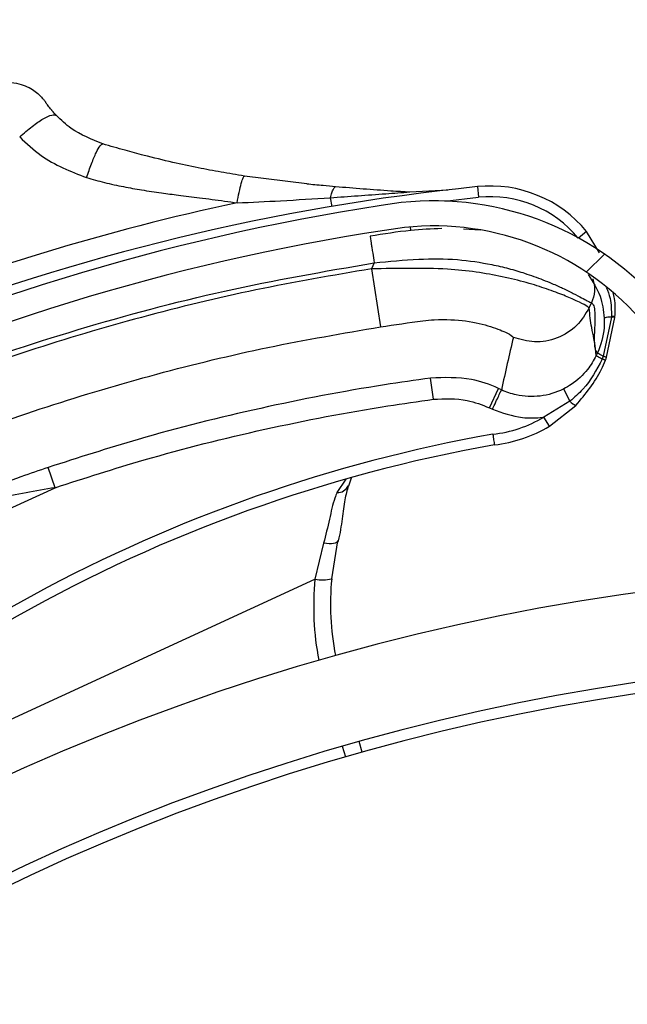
# Model space of a CAD drawing. Header units: inches. Extents: x 170 to 284, y 215 to 248.
# Tile 316 of 656: x 186.363 to 186.4213, y 244.5103 to 244.6049. Entities that reach past the tile are written whole.
import ezdxf

# ---------------------------------------------------------------- set-up
doc = ezdxf.new("R2010")
doc.units = ezdxf.units.IN
doc.header["$LTSCALE"] = 0.25
doc.header["$MEASUREMENT"] = 0
doc.layers.add('ANNOTATIONS', color=1, linetype='Continuous')
doc.layers.add('LH BENCH MOUNT', color=7, linetype='Continuous')
doc.styles.add('ARIAL', font='arial.ttf', dxfattribs={"height": 0.09375})
doc.dimstyles.new('STANDARD$0', dxfattribs={"dimtxt": 0.09375, "dimasz": 0.09375, "dimexe": 0.03125, "dimexo": 0.046875, "dimgap": 0.09, "dimtad": 0, "dimtih": 1, "dimtoh": 1, "dimdec": 4, "dimzin": 0, "dimdsep": 46, "dimtxsty": 'ARIAL', "dimcen": 0.09, "dimadec": 0, "dimazin": 0, "dimtfac": 1, "dimtdec": 4, "dimtofl": 0, "dimtmove": 0, "dimatfit": 1, "dimfxl": 1, "dimtolj": 1, "dimtzin": 0, "dimarcsym": 0})
pattern_1 = [(45, (176.0930244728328, 238.0091787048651), (-0.03026527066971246, 0.03026527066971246), [])]

# ---------------------------------------------------------------- blocks, each defined once
blk = doc.blocks.new('*D111')
at = {"layer": 'ANNOTATIONS', "color": 0, "lineweight": -2, "transparency": 16777216}
for p, q in [((185.296175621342, 244.8942434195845), (185.296175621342, 244.9879934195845)), ((185.9259028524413, 244.8004934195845), (185.264925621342, 244.8004934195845)), ((186.4571933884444, 244.747824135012), (185.264925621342, 244.747824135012)), ((185.296175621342, 244.654074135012), (185.296175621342, 244.560324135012)), ((185.296175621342, 244.560324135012), (185.202425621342, 244.560324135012))]:
    blk.add_line(p, q, dxfattribs=at)
at = {"layer": 'ANNOTATIONS', "color": 0, "transparency": 16777216}
for points in [[(185.280550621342, 244.8942434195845), (185.311800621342, 244.8942434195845), (185.296175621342, 244.8004934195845)], [(185.280550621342, 244.654074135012), (185.311800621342, 244.654074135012), (185.296175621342, 244.747824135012)]]:
    blk.add_solid(points, dxfattribs=at)
at = {"layer": 'defpoints', "color": 0, "transparency": 16777216}
for p in [(185.9727778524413, 244.8004934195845), (185.296175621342, 244.747824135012), (186.5040683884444, 244.747824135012)]:
    blk.add_point(p, dxfattribs=at)
at = {"layer": 'ANNOTATIONS', "color": 0, "transparency": 16777216, "insert": (184.9485229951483, 244.5603241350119), "char_height": 0.09375, "attachment_point": 5, "style": 'ARIAL'}
blk.add_mtext('\\A1;2 5/8"', dxfattribs=at)
blk = doc.blocks.new('*D112')
at = {"layer": 'ANNOTATIONS', "color": 0, "lineweight": -2, "transparency": 16777216}
for p, q in [((185.9644948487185, 245.1675370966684), (185.9644948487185, 245.9014140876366)), ((187.1992356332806, 244.1734105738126), (187.1992356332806, 245.9014140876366)), ((186.0582448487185, 245.8701640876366), (186.271591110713, 245.8701640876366)), ((187.1054856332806, 245.8701640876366), (186.892139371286, 245.8701640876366))]:
    blk.add_line(p, q, dxfattribs=at)
at = {"layer": 'ANNOTATIONS', "color": 0, "transparency": 16777216}
for points in [[(186.0582448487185, 245.8857890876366), (186.0582448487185, 245.8545390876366), (185.9644948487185, 245.8701640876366)], [(187.1054856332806, 245.8857890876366), (187.1054856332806, 245.8545390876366), (187.1992356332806, 245.8701640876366)]]:
    blk.add_solid(points, dxfattribs=at)
at = {"layer": 'defpoints', "color": 0, "transparency": 16777216}
for p in [(187.1992356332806, 245.8701640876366), (185.9644948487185, 245.1206620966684), (187.1992356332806, 244.1265355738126)]:
    blk.add_point(p, dxfattribs=at)
at = {"layer": 'ANNOTATIONS', "color": 0, "transparency": 16777216, "insert": (186.5818652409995, 245.8701640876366), "char_height": 0.09375, "attachment_point": 5, "style": 'ARIAL'}
blk.add_mtext('\\A1;DIM "A"', dxfattribs=at)

msp = doc.modelspace()

# ---------------------------------------------------------------- hatches: boundary and pattern name
at = {"layer": 'LH BENCH MOUNT'}
h = msp.add_hatch(dxfattribs=at)
h.set_pattern_fill('ANSI31', color=256, scale=0.34241245, angle=2.8e-322, style=0)
h.set_pattern_definition([(45, (176.1263761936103, 238.0091787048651), (-0.03026527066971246, 0.03026527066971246), [])])
edge = h.paths.add_edge_path(flags=0)
edge.add_arc((186.41301658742, 243.9014011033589), 0.021400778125, 89.9999999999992, 390.52248781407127, ccw=False)
edge.add_line((186.41301658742, 243.9228018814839), (186.485779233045, 243.9228018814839))
edge.add_arc((186.485779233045, 244.3336968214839), 0.4108949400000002, 270, 450.0000000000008)
edge.add_line((186.485779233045, 244.7445917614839), (186.00212164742, 244.7445917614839))
edge.add_arc((186.00212164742, 244.7488719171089), 0.004280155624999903, 180.0000000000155, 269.9999999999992, ccw=False)
edge.add_line((185.997841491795, 244.7488719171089), (185.997841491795, 244.7916734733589))
edge.add_arc((186.00212164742, 244.7916734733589), 0.004280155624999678, 360, 540, ccw=False)
edge.add_line((186.006401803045, 244.7916734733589), (186.006401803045, 244.7488719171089))
edge.add_line((186.006401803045, 244.7488719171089), (186.003169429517, 244.7488719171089))
edge.add_line((186.003169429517, 244.7488719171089), (186.003169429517, 244.7916734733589))
edge.add_arc((186.00212164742, 244.7916734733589), 0.001047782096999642, 360, 540.0000000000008)
edge.add_line((186.001073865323, 244.7916734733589), (186.001073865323, 244.7488719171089))
edge.add_arc((186.00212164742, 244.7488719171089), 0.001047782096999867, 180, 270)
edge.add_line((186.00212164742, 244.7478241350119), (186.485779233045, 244.7478241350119))
edge.add_arc((186.485779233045, 244.3336968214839), 0.4141273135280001, 269.9999999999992, 450, ccw=False)
edge.add_line((186.485779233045, 243.9195695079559), (186.41301658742, 243.9195695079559))
edge.add_arc((186.41301658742, 243.9014011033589), 0.018168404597, 450.0000000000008, 750.5224878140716)
edge.add_arc((186.4277648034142, 243.9100962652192), 0.001047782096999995, 390.5224878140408, 495.0000000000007)
edge.add_line((186.4270239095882, 243.9108371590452), (186.4183287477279, 243.9021419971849))
edge.add_line((186.4183287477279, 243.9021419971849), (186.4160431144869, 243.9044276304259))
edge.add_line((186.4160431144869, 243.9044276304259), (186.4247382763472, 243.9131227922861))
edge.add_arc((186.4277648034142, 243.9100962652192), 0.004280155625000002, 390.522487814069, 495.0000000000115, ccw=False)
h = msp.add_hatch(dxfattribs=at)
h.set_pattern_fill('ANSI31', color=256, scale=0.34241245, style=0)
h.set_pattern_definition(pattern_1)
edge = h.paths.add_edge_path(flags=0)
edge.add_line((186.4524275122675, 244.7403116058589), (186.1100150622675, 244.7403116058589))
edge.add_line((186.1100150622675, 244.7403116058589), (186.1100150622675, 244.7445917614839))
edge.add_line((186.1100150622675, 244.7445917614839), (186.4524275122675, 244.7445917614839))
edge.add_arc((186.4524275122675, 244.3336968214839), 0.4108949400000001, 269.9999999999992, 450, ccw=False)
edge.add_line((186.4524275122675, 243.9228018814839), (186.3796648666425, 243.9228018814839))
edge.add_line((186.3796648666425, 243.9228018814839), (186.3796648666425, 243.9270820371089))
edge.add_line((186.3796648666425, 243.9270820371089), (186.4524275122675, 243.9270820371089))
edge.add_arc((186.4524275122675, 244.3336968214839), 0.406614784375, 270, 450.0000000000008)
h = msp.add_hatch(dxfattribs=at)
h.set_pattern_fill('ANSI31', color=256, scale=0.34241245, angle=2.8e-322, style=0)
h.set_pattern_definition(pattern_1)
edge = h.paths.add_edge_path(flags=0)
edge.add_arc((186.2701549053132, 244.5037496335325), 0.001712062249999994, 384.7692737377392, 406.9796940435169)
edge.add_line((186.2713229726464, 244.5050013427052), (186.2729699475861, 244.5067662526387))
edge.add_arc((186.2701549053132, 244.5037496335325), 0.004126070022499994, 384.76927373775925, 406.97969404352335, ccw=False)
edge.add_arc((186.2620712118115, 244.5000197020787), 0.01302879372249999, 336.2454411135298, 384.7692737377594, ccw=False)
edge.add_arc((186.2574319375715, 244.5025551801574), 0.01830194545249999, 294.76927373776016, 334.8306467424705, ccw=False)
edge.add_arc((186.2601720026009, 244.4966167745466), 0.01176186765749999, 226.9101314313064, 294.76927373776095, ccw=False)
edge.add_arc((186.2621644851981, 244.5000627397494), 0.01566536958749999, 170.0263417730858, 230.2000735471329, ccw=False)
edge.add_arc((186.2717280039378, 244.4987057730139), 0.02532140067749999, 507.6235219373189, 530.7502070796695, ccw=False)
edge.add_arc((186.262530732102, 244.5034371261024), 0.01504902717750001, 466.9249921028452, 504.08392337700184, ccw=False)
edge.add_arc((186.2665257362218, 244.4915915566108), 0.02754708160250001, 388.07777688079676, 467.701847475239, ccw=False)
edge.add_arc((186.2979329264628, 244.5096657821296), 0.008748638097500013, 215.7278926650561, 362.7107059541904)
edge.add_arc((186.3628704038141, 244.5177569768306), 0.05672062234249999, 114.33990946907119, 187.7791734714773, ccw=False)
edge.add_arc((186.4302940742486, 244.3744935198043), 0.2150521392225, 458.19530130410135, 474.9753273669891, ccw=False)
edge.add_arc((186.4027459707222, 244.5586690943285), 0.02884824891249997, 399.92811720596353, 456.1830305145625, ccw=False)
edge.add_arc((186.4450151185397, 244.5972542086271), 0.0284373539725, 224.8898676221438, 278.4883413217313)
edge.add_arc((186.4466017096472, 244.5838448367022), 0.01494630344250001, 280.0607145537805, 335.3164658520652)
edge.add_arc((186.4435192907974, 244.5861936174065), 0.0187470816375, 332.7271482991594, 366.2088897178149)
edge.add_arc((186.448835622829, 244.5861954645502), 0.0134739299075, 368.6468311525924, 407.0429194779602)
edge.add_arc((186.4541333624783, 244.5914682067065), 0.006011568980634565, 409.7518063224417, 430.4868473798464)
edge.add_arc((186.4516449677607, 244.5795348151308), 0.01816498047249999, 435.6685338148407, 474.7692737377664)
edge.add_arc((186.4486179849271, 244.5860950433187), 0.01094007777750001, 474.7692737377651, 564.7692737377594)
edge.add_arc((186.4403788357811, 244.582293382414), 0.001866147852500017, 204.7692737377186, 220.4115201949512)
edge.add_line((186.4389579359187, 244.5810836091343), (186.4371198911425, 244.5795186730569))
edge.add_arc((186.4403788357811, 244.582293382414), 0.004280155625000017, 204.769273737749, 220.4115201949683, ccw=False)
edge.add_arc((186.4486179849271, 244.5860950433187), 0.01335408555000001, 114.76927373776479, 204.7692737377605, ccw=False)
edge.add_arc((186.4516449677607, 244.5795348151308), 0.020578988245, 435.38063204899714, 474.7692737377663, ccw=False)
edge.add_arc((186.4541333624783, 244.5914682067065), 0.008425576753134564, 409.34694092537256, 431.2689846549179, ccw=False)
edge.add_arc((186.448835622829, 244.5861954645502), 0.01588793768, 368.45957599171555, 407.2398544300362, ccw=False)
edge.add_arc((186.4435192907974, 244.5861936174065), 0.02116108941, 332.8738045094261, 366.34644547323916, ccw=False)
edge.add_arc((186.4466017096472, 244.5838448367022), 0.01736031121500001, 279.9495218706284, 335.13512706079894, ccw=False)
edge.add_arc((186.4450151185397, 244.5972542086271), 0.030851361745, 224.687431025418, 278.5488113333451, ccw=False)
edge.add_arc((186.4027459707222, 244.5586690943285), 0.02643424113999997, 399.7109832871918, 456.0928868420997)
edge.add_arc((186.4302940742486, 244.3744935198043), 0.21263813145, 458.2069421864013, 474.9789632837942)
edge.add_arc((186.3628704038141, 244.5177569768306), 0.05430661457, 474.3259003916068, 547.8838086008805)
edge.add_arc((186.2979329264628, 244.5096657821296), 0.01116264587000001, 214.8303126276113, 363.29836093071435, ccw=False)
edge.add_arc((186.2665257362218, 244.4915915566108), 0.02513307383, 387.7406739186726, 467.7399315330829)
edge.add_arc((186.262530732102, 244.5034371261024), 0.01263501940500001, 466.8523210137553, 503.7519705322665)
edge.add_arc((186.2717280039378, 244.4987057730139), 0.022907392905, 507.8135800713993, 530.7889889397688)
edge.add_arc((186.2621644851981, 244.5000627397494), 0.01325136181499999, 529.9615141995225, 590.5045235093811)
edge.add_arc((186.2601720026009, 244.4966167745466), 0.009347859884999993, 226.49179786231, 294.7692737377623)
edge.add_arc((186.2574319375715, 244.5025551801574), 0.01588793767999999, 294.7692737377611, 334.7214526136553)
edge.add_arc((186.2620712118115, 244.5000197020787), 0.01061478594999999, 336.4037750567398, 384.7692737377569)
h = msp.add_hatch(dxfattribs=at)
h.set_pattern_fill('ANSI32', color=256, scale=0.34241245, angle=2.8e-322, style=0)
h.set_pattern_definition([(45, (176.0930244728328, 238.0091787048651), (-0.09079581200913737, 0.09079581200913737), []), (45, (176.1535550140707, 238.0091787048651), (-0.09079581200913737, 0.09079581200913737), [])])
edge = h.paths.add_edge_path(flags=0)
edge.add_arc((186.4524275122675, 244.3336968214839), 0.2182879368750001, 180, 540, ccw=False)
edge = h.paths.add_edge_path(flags=0)
edge.add_arc((186.4524275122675, 244.3336968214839), 0.2097276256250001, 180, 540, ccw=False)

# ---------------------------------------------------------------- linework, layer by layer
for p, q in [((186.3905536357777, 244.5891554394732), (186.3845638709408, 244.589900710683)), ((186.4004514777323, 244.5883757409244), (186.4040963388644, 244.5885654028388)), ((186.4069551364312, 244.5888781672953), (186.4070600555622, 244.5878563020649)), ((186.3928196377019, 244.5878134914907), (186.3929611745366, 244.5869773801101)), ((186.4038106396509, 244.5874976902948), (186.4070600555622, 244.5878563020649)), ((186.4004773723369, 244.5850058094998), (186.4005234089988, 244.584665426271)), ((186.4072495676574, 244.5846809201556), (186.4056106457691, 244.5847988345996)), ((186.4174291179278, 244.5845764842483), (186.4166579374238, 244.5839411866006)), ((186.4186609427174, 244.5825023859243), (186.4174291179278, 244.5845764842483)), ((186.3970330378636, 244.5815658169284), (186.3967626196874, 244.5809863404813)), ((186.3967626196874, 244.5809863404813), (186.3976319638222, 244.5754071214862)), ((186.4176747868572, 244.5772229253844), (186.4179025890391, 244.5777110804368)), ((186.4198089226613, 244.5763484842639), (186.4190350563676, 244.5725732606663)), ((186.4191337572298, 244.5762437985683), (186.4191337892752, 244.5762430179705)), ((186.4193521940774, 244.5724789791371), (186.4201459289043, 244.5763048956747)), ((186.4198089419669, 244.5763494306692), (186.4198089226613, 244.5763484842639)), ((186.4198099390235, 244.5764183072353), (186.4198089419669, 244.5763494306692)), ((186.4198099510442, 244.5764193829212), (186.4198099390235, 244.5764183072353)), ((186.4201459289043, 244.5763048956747), (186.4201459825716, 244.5763058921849)), ((186.4201459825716, 244.5763058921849), (186.4201495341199, 244.576375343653)), ((186.4201495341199, 244.576375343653), (186.4201495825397, 244.5763763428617)), ((186.4183384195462, 244.5726440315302), (186.4182501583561, 244.5736290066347)), ((186.4190350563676, 244.5725732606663), (186.418928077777, 244.5723143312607)), ((186.4027170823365, 244.5684459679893), (186.4024418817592, 244.5704807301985)), ((186.408094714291, 244.5676272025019), (186.4089630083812, 244.5694878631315)), ((186.4092573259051, 244.5693505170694), (186.4089630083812, 244.5694878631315)), ((186.4158379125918, 244.5682586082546), (186.4152345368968, 244.5694489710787)), ((186.408094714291, 244.5676272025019), (186.4083890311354, 244.567489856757)), ((186.4158379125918, 244.5682586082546), (186.413333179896, 244.5667370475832)), ((186.4138629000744, 244.5658569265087), (186.4164059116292, 244.5678569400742)), ((186.4138629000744, 244.5658569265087), (186.413333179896, 244.5667370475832)), ((186.3663803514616, 244.5599517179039), (186.3657250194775, 244.561897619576)), ((186.3943008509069, 244.5607583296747), (186.393451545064, 244.5594835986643)), ((186.3948310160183, 244.5608813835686), (186.3945732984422, 244.5601088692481)), ((186.3574337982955, 244.5558266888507), (186.3663803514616, 244.5599517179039)), ((186.3921740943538, 244.5546200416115), (186.3913425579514, 244.551163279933)), ((186.3929534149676, 244.5512052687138), (186.3935567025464, 244.5548320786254)), ((186.3319404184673, 244.5237542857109), (186.3913425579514, 244.551163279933)), ((186.3958777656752, 244.5345453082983), (186.3955811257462, 244.5355734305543)), ((186.3939674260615, 244.5351120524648), (186.3942640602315, 244.5340839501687))]:
    msp.add_line(p, q, dxfattribs=at)
at = {"layer": 'LH BENCH MOUNT', "flags": 128}
msp.add_lwpolyline([(186.3935567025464, 244.5548320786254), (186.3935129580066, 244.5547501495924), (186.3934248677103, 244.5546813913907), (186.393294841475, 244.5546276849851), (186.3931264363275, 244.55459049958), (186.3929242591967, 244.5545708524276), (186.392693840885, 244.5545692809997), (186.3924414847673, 244.5545858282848), (186.3921740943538, 244.5546200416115)], dxfattribs=at)
at = {"layer": 'LH BENCH MOUNT'}
for centre, radius, start, end in [((186.4290231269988, 244.3739458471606), 0.2160622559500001, 95.86225241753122, 111.3285798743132), ((186.4081791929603, 244.5769564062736), 0.01198443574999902, 39.48165913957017, 95.86225241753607), ((186.4027459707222, 244.5586690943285), 0.02884824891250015, 39.92811720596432, 96.18303051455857), ((186.4081791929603, 244.5769564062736), 0.01095719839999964, 39.48165913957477, 95.8622524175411), ((186.4302940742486, 244.3744935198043), 0.2150521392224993, 98.19530130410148, 114.9753273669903), ((186.4290231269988, 244.3739458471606), 0.2180957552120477, 101.9484969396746, 112.0222083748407), ((186.4302940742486, 244.3744935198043), 0.2126381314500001, 98.20694218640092, 114.9789632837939), ((186.4027459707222, 244.5586690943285), 0.02643424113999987, 39.71098328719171, 96.09288684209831), ((186.419815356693, 244.5740977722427), 0.002251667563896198, 90.1632289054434, 107.620369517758), ((186.4198151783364, 244.5740948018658), 0.002253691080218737, 90.15903876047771, 107.5984193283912), ((186.4197718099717, 244.5747369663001), 0.001611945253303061, 76.5797564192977, 88.68073162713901), ((186.4197718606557, 244.5747360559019), 0.001613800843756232, 76.59536649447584, 88.68336316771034), ((186.4197840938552, 244.574850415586), 0.001568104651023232, 76.5235403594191, 89.05562035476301), ((186.4197842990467, 244.574855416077), 0.001564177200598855, 76.4949679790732, 89.06032572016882), ((186.4168773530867, 244.5691260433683), 0.001353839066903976, 219.8457135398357, 249.6211751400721), ((186.4071531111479, 244.577005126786), 0.01198443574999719, 276.110371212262, 301.0425548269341), ((186.4071531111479, 244.577005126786), 0.01301167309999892, 276.271831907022, 301.0425548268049), ((186.4341541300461, 244.4208117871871), 0.146552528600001, 100.1098921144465, 136.7878487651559), ((186.4341541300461, 244.4208117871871), 0.1455252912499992, 100.1236983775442, 138.6398240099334), ((186.3935172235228, 244.560603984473), 0.001122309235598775, 266.6450871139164, 334.716108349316), ((186.4524275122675, 244.3336968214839), 0.218287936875, 358.7109930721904, 270.0000000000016), ((186.4189551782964, 244.5485563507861), 0.02773540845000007, 174.6066469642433, 190.7771963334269), ((186.3920559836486, 244.5547138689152), 0.003621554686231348, 258.6387502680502, 284.3475300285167), ((186.4188615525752, 244.5487592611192), 0.02602334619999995, 174.6066469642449, 190.9252884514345), ((186.4524275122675, 244.3336968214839), 0.2097276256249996, 358.6583711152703, 270.0000000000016), ((186.4524275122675, 244.3336968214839), 0.20865758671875, 358.6514896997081, 270)]:
    msp.add_arc(centre, radius, start, end, dxfattribs=at)
for points, knots in [([(186.3605410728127, 244.5986749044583), (186.3606392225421, 244.5987160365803), (186.3610803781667, 244.5989009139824), (186.3619057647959, 244.5989266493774), (186.3628806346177, 244.598806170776), (186.3636934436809, 244.5985112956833), (186.3643321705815, 244.5981426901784), (186.3648050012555, 244.5977639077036), (186.3651291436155, 244.5974324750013), (186.3653265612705, 244.5971921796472), (186.3654273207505, 244.5970551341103), (186.3654654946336, 244.5970008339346), (186.3654740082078, 244.5969886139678), (186.3654788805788, 244.5969815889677), (186.3654805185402, 244.5969792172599), (186.3654813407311, 244.5969780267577)], [0, 0, 0, 0, 0.05652103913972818, 0.2540462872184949, 0.4273552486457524, 0.5794983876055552, 0.7104459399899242, 0.8185506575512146, 0.9012506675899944, 0.9564155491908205, 0.9850429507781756, 0.9903528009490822, 0.9934690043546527, 0.9967217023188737, 1, 1, 1, 1]), ([(186.3665080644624, 244.5957191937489), (186.3663626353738, 244.5958767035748), (186.3662002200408, 244.5960526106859), (186.365927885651, 244.5963760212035), (186.3656918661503, 244.5966795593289), (186.3655157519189, 244.5969281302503), (186.3654990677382, 244.5969524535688), (186.3654916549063, 244.5969632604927)], [0, 0, 0, 0, 0.2111589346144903, 0.2358224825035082, 0.5027141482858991, 0.7790543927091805, 1, 1, 1, 1]), ([(186.3709696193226, 244.5929843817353), (186.3699020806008, 244.593409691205), (186.3682304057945, 244.5940756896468), (186.3669652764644, 244.5952829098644), (186.3665080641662, 244.5957191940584)], [0, 0, 0, 0, 0.6386043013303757, 1, 1, 1, 1]), ([(186.3629877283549, 244.5936535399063), (186.3636463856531, 244.593028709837), (186.3654791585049, 244.5912900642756), (186.3678718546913, 244.5903469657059), (186.3694046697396, 244.5897427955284)], [0, 0, 0, 0, 0.359377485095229, 0.9999999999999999, 0.9999999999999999, 0.9999999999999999, 0.9999999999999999]), ([(186.3845638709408, 244.589900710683), (186.3838172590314, 244.590021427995), (186.3823302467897, 244.5902618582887), (186.3800437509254, 244.5906985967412), (186.3775773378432, 244.5912253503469), (186.3752383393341, 244.591792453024), (186.372998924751, 244.5923876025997), (186.3716804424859, 244.5927753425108), (186.3709696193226, 244.5929843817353)], [0, 0, 0, 0, 0.1610961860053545, 0.3208521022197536, 0.5001076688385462, 0.7056749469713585, 0.8413228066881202, 1, 1, 1, 1]), ([(186.3694046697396, 244.5897427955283), (186.3699762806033, 244.5895825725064), (186.3711536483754, 244.5892525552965), (186.3729231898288, 244.5888752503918), (186.3747513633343, 244.5885504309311), (186.3765045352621, 244.588288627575), (186.3783575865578, 244.588045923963), (186.380380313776, 244.5877941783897), (186.3822633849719, 244.5875507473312), (186.3834684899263, 244.587374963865), (186.3838702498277, 244.5873163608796)], [0, 0, 0, 0, 0.1216476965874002, 0.2505622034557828, 0.3699476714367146, 0.5011532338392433, 0.6125555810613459, 0.7514486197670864, 0.9171375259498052, 1, 1, 1, 1]), ([(186.3838702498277, 244.5873163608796), (186.3839348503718, 244.5876663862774), (186.3840678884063, 244.588387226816), (186.3842706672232, 244.5892396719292), (186.3844493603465, 244.5898085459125), (186.3845264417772, 244.5898705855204), (186.3845638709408, 244.589900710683)], [0, 0, 0, 0, 0.2427897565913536, 0.5000000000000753, 0.7572102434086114, 1, 1, 1, 1]), ([(186.3905496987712, 244.5891558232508), (186.3905497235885, 244.5891558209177), (186.3910737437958, 244.5891065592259), (186.3919961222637, 244.5890170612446), (186.3929264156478, 244.5889321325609), (186.3933269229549, 244.5888975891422), (186.3933269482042, 244.5888975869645)], [0, 0, 0, 0, 2.704369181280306e-05, 0.5710314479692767, 0.999972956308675, 1, 1, 1, 1]), ([(186.3928196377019, 244.5878134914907), (186.3928661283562, 244.5879794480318), (186.3929601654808, 244.588315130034), (186.3931174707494, 244.5886670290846), (186.3932416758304, 244.5888391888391), (186.3933108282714, 244.5888865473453), (186.393326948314, 244.5888975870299)], [0, 0, 0, 0, 0.2979480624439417, 0.6026626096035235, 0.907377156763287, 1, 1, 1, 1]), ([(186.393326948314, 244.5888975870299), (186.3950904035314, 244.5887520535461), (186.3974447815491, 244.5885577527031), (186.3998482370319, 244.5884122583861), (186.4004514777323, 244.5883757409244)], [0, 0, 0, 0, 0.7490110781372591, 1, 1, 1, 1]), ([(186.3838702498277, 244.5873163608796), (186.3852618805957, 244.5873826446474), (186.388250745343, 244.5875250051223), (186.3912283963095, 244.5877130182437), (186.3928196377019, 244.5878134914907)], [0, 0, 0, 0, 0.4656051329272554, 1, 1, 1, 1]), ([(186.3928196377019, 244.5878134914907), (186.3945946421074, 244.5879403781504), (186.3971371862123, 244.5881221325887), (186.3996829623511, 244.5883169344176), (186.4004514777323, 244.5883757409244)], [0, 0, 0, 0, 0.6981213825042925, 1, 1, 1, 1]), ([(186.4035209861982, 244.5848560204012), (186.4025307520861, 244.5848114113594), (186.4002651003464, 244.5847093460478), (186.3979469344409, 244.5843220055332), (186.3966419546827, 244.5841039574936)], [0, 0, 0, 0, 0.4370636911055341, 1, 1, 1, 1]), ([(186.3966419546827, 244.5841039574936), (186.3966471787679, 244.5840700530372), (186.3966552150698, 244.5840178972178), (186.3967039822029, 244.5837013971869), (186.3967544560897, 244.5833738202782), (186.3968171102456, 244.5829671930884), (186.3969081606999, 244.5823762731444), (186.3969838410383, 244.581885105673), (186.3970330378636, 244.5815658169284)], [0, 0, 0, 0, 0.2394568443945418, 0.3683606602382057, 0.5000000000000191, 0.6316393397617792, 0.7605431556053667, 1, 1, 1, 1]), ([(186.3970330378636, 244.5815658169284), (186.3984640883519, 244.5817020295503), (186.4011655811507, 244.5819591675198), (186.405012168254, 244.5819549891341), (186.4078735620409, 244.5815105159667), (186.4099776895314, 244.5810144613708), (186.4113083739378, 244.5806209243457), (186.4123923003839, 244.5802492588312), (186.4132717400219, 244.5799184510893), (186.4142149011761, 244.5795333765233), (186.4152231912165, 244.5790803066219), (186.4165208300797, 244.5784352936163), (186.4176256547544, 244.5778547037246), (186.4178157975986, 244.5777560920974), (186.4179025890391, 244.5777110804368)], [0, 0, 0, 0, 0.1307156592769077, 0.2467609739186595, 0.3577928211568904, 0.4170971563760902, 0.4791482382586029, 0.5177152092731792, 0.559089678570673, 0.603294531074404, 0.6633484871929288, 0.7353692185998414, 0.8792082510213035, 1, 1, 1, 1]), ([(186.3418540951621, 244.565039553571), (186.3462134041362, 244.5669422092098), (186.3549546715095, 244.5707574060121), (186.3686215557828, 244.5752908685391), (186.3826439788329, 244.5790553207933), (186.3922289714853, 244.5807276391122), (186.3970330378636, 244.5815658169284)], [0, 0, 0, 0, 0.2468628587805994, 0.4950083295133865, 0.7468945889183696, 1, 1, 1, 1]), ([(186.3967626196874, 244.5809863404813), (186.3930583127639, 244.5803498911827), (186.3856389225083, 244.5790751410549), (186.3746649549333, 244.5764105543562), (186.3638361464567, 244.5731883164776), (186.3534530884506, 244.5695105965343), (186.3467904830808, 244.566650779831), (186.3435916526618, 244.5652777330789)], [0, 0, 0, 0, 0.2027568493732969, 0.4061035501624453, 0.6088604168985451, 0.8122072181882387, 1, 1, 1, 1]), ([(186.4176747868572, 244.5772229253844), (186.4176127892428, 244.5772817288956), (186.417486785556, 244.5774012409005), (186.4165945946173, 244.5778579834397), (186.4152936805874, 244.5784261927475), (186.4136762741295, 244.579034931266), (186.4116827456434, 244.5796655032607), (186.4093983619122, 244.580236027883), (186.4068353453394, 244.5806944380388), (186.4038754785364, 244.5810119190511), (186.4004804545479, 244.581027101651), (186.3980124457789, 244.5810000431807), (186.3967626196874, 244.5809863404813)], [0, 0, 0, 0, 0.1094013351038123, 0.2223468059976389, 0.3151791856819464, 0.4102231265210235, 0.5012749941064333, 0.5946006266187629, 0.6834485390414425, 0.7745330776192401, 0.8858211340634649, 1, 1, 1, 1]), ([(186.4175713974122, 244.5804344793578), (186.4180150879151, 244.579767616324), (186.4188659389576, 244.5784887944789), (186.4190470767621, 244.5769704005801), (186.4191337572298, 244.5762437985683)], [0, 0, 0, 0, 0.5214667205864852, 0.9999999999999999, 0.9999999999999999, 0.9999999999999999, 0.9999999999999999]), ([(186.4180206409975, 244.5800100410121), (186.4180746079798, 244.5798255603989), (186.418186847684, 244.5794418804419), (186.4182206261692, 244.5786458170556), (186.4180278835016, 244.5780793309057), (186.4179025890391, 244.5777110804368)], [0, 0, 0, 0, 0.2447599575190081, 0.509048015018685, 1, 1, 1, 1]), ([(186.4193267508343, 244.5791872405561), (186.4194623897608, 244.5788421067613), (186.4198099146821, 244.5779578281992), (186.4198099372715, 244.5770020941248), (186.4198099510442, 244.5764193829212)], [0, 0, 0, 0, 0.3902998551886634, 1, 1, 1, 1]), ([(186.4201495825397, 244.5763763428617), (186.4201823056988, 244.5769693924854), (186.4202253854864, 244.5777501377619), (186.420021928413, 244.5784958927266), (186.4199730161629, 244.5786751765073)], [0, 0, 0, 0, 0.7595942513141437, 0.9999999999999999, 0.9999999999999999, 0.9999999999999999, 0.9999999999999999]), ([(186.4176747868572, 244.5772229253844), (186.4173149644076, 244.5766282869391), (186.4165674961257, 244.5753930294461), (186.4146555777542, 244.5742257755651), (186.4124574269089, 244.573792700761), (186.4110707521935, 244.5741969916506), (186.4104032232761, 244.5743916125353)], [0, 0, 0, 0, 0.2406941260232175, 0.4999999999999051, 0.759305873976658, 1, 1, 1, 1]), ([(186.4182501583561, 244.5736290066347), (186.4182147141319, 244.573844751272), (186.418116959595, 244.5744397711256), (186.4178596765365, 244.5754975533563), (186.4177448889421, 244.5765687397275), (186.4176747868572, 244.5772229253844)], [0, 0, 0, 0, 0.1812946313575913, 0.5000073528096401, 1, 1, 1, 1]), ([(186.4179025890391, 244.5777110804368), (186.4179833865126, 244.577630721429), (186.418153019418, 244.5774620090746), (186.4182289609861, 244.5768342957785), (186.4182291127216, 244.5760032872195), (186.4181878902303, 244.5751039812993), (186.4181523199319, 244.5742093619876), (186.4181863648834, 244.5737581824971), (186.4182036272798, 244.5735294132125)], [0, 0, 0, 0, 0.1574760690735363, 0.3306182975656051, 0.4911886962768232, 0.6742546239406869, 0.8348317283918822, 1, 1, 1, 1]), ([(186.4016975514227, 244.5759841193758), (186.4016975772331, 244.5759841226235), (186.402071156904, 244.5760311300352), (186.4035572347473, 244.5761667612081), (186.4060493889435, 244.5760230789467), (186.4084205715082, 244.5754268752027), (186.4100844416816, 244.5747128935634), (186.410289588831, 244.5745061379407), (186.4104032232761, 244.5743916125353)], [0, 0, 0, 0, 4.497367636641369e-06, 0.06509473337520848, 0.2616701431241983, 0.4753105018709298, 0.7093656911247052, 1, 1, 1, 1]), ([(186.4191337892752, 244.5762430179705), (186.4191344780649, 244.5759354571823), (186.4191370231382, 244.5747990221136), (186.418816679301, 244.5736664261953), (186.4184654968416, 244.572915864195), (186.4184654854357, 244.5729158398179)], [0, 0, 0, 0, 0.270630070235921, 0.9999763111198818, 1, 1, 1, 1]), ([(186.3458939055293, 244.5601218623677), (186.345893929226, 244.5601218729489), (186.3489862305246, 244.5615026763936), (186.3554948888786, 244.564216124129), (186.3655850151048, 244.5678234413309), (186.3761202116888, 244.5709503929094), (186.3868026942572, 244.5735463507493), (186.3940222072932, 244.5747868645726), (186.3976319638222, 244.5754071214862)], [0, 0, 0, 0, 1.439079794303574e-06, 0.1877923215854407, 0.3908439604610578, 0.5938956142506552, 0.7969478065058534, 1, 1, 1, 1]), ([(186.3976319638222, 244.5754071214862), (186.3989971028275, 244.5756102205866), (186.4003622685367, 244.57581332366), (186.4016975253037, 244.5759841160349), (186.4016975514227, 244.5759841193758)], [0, 0, 0, 0, 0.9999804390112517, 1, 1, 1, 1]), ([(186.4104032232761, 244.5743916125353), (186.4102047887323, 244.5735586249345), (186.4098079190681, 244.5718926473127), (186.4094407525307, 244.570197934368), (186.4092571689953, 244.5693505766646)], [0, 0, 0, 0, 0.4999992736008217, 1, 1, 1, 1]), ([(186.4182036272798, 244.5735294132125), (186.4182195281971, 244.5734337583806), (186.4182515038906, 244.5732414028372), (186.4183354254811, 244.5730296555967), (186.4184223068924, 244.5729539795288), (186.4184656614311, 244.5729162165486)], [0, 0, 0, 0, 0.3313600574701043, 0.6663431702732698, 0.9999999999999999, 0.9999999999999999, 0.9999999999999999, 0.9999999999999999]), ([(186.418340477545, 244.5726484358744), (186.4183404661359, 244.5726484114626), (186.4181206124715, 244.5721779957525), (186.4174685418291, 244.5711237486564), (186.4163487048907, 244.570066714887), (186.4154796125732, 244.5695848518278), (186.4152345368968, 244.5694489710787)], [0, 0, 0, 0, 1.78267336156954e-05, 0.3435204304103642, 0.814879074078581, 1, 1, 1, 1]), ([(186.4184656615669, 244.5729162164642), (186.4184340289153, 244.5728485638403), (186.4183916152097, 244.5727578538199), (186.4183492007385, 244.5726671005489), (186.4183384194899, 244.5726440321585)], [0, 0, 0, 0, 0.7458120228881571, 1, 1, 1, 1]), ([(186.4189280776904, 244.5723143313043), (186.418905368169, 244.5723258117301), (186.4187689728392, 244.5723947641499), (186.418561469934, 244.5725030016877), (186.4183743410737, 244.5726081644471), (186.4183503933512, 244.5726320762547), (186.4183384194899, 244.5726440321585)], [0, 0, 0, 0, 0.06242876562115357, 0.3749525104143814, 0.6874762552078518, 1, 1, 1, 1]), ([(186.4190350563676, 244.5725732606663), (186.4190129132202, 244.5725848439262), (186.4188798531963, 244.5726544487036), (186.4186781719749, 244.5727646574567), (186.4184976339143, 244.5728740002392), (186.4184762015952, 244.5729018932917), (186.4184654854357, 244.5729158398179)], [0, 0, 0, 0, 0.06239373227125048, 0.3749291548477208, 0.6874645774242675, 1, 1, 1, 1]), ([(186.4192468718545, 244.5722046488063), (186.4192468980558, 244.5722047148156), (186.4192830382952, 244.5722957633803), (186.4193176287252, 244.5723874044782), (186.4193521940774, 244.5724789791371)], [0, 0, 0, 0, 0.0007249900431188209, 0.9999999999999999, 0.9999999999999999, 0.9999999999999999, 0.9999999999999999]), ([(186.4189279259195, 244.5723139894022), (186.4183818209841, 244.5712819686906), (186.4175695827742, 244.569747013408), (186.416265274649, 244.5686259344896), (186.4158379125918, 244.5682586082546)], [0, 0, 0, 0, 0.672345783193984, 0.9999999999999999, 0.9999999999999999, 0.9999999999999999, 0.9999999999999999]), ([(186.4164059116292, 244.5678569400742), (186.4173254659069, 244.5689567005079), (186.4184508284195, 244.5703026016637), (186.4191237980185, 244.5719105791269), (186.4192468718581, 244.5722046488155)], [0, 0, 0, 0, 0.8171182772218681, 1, 1, 1, 1]), ([(186.4024418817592, 244.5704807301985), (186.4009647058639, 244.5702705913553), (186.3954956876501, 244.569492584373), (186.3860914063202, 244.5676810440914), (186.3753198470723, 244.5649868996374), (186.3685959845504, 244.5628219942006), (186.3657250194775, 244.561897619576)], [0, 0, 0, 0, 0.1185397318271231, 0.4388752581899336, 0.7604101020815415, 0.9999999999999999, 0.9999999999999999, 0.9999999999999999, 0.9999999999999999]), ([(186.4089630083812, 244.5694878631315), (186.4089629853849, 244.5694878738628), (186.4081395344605, 244.5698721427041), (186.4060055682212, 244.5706218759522), (186.4037653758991, 244.5705331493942), (186.4024418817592, 244.5704807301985)], [0, 0, 0, 0, 1.14279555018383e-05, 0.4092118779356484, 1, 1, 1, 1]), ([(186.4027170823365, 244.5684459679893), (186.40381318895, 244.5684983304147), (186.4056704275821, 244.5685870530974), (186.4073900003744, 244.5679062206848), (186.408094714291, 244.5676272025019)], [0, 0, 0, 0, 0.5901808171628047, 1, 1, 1, 1]), ([(186.4152345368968, 244.5694489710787), (186.4152145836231, 244.5694389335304), (186.414510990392, 244.5690849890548), (186.4129899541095, 244.5686304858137), (186.410921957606, 244.5687286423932), (186.4097117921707, 244.5691385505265), (186.4092571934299, 244.5693505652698), (186.4092571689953, 244.5693505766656)], [0, 0, 0, 0, 0.01087401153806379, 0.3834398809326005, 0.7558119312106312, 0.9999868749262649, 1, 1, 1, 1]), ([(186.3663803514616, 244.5599517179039), (186.3692215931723, 244.5608665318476), (186.375861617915, 244.5630044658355), (186.3865212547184, 244.5656720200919), (186.3958280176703, 244.5674659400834), (186.4012552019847, 244.5682380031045), (186.4027170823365, 244.5684459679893)], [0, 0, 0, 0, 0.2395900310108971, 0.5599255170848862, 0.8814604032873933, 1, 1, 1, 1]), ([(186.4083890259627, 244.5674898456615), (186.4093353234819, 244.5671535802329), (186.4109023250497, 244.5665967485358), (186.4126138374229, 244.5666431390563), (186.4132969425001, 244.5667323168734), (186.413333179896, 244.5667370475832)], [0, 0, 0, 0, 0.5907811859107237, 0.9782917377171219, 1, 1, 1, 1]), ([(186.4084287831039, 244.5650887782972), (186.4084301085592, 244.5650794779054), (186.4084408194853, 244.565004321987), (186.4084677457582, 244.5648156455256), (186.4085074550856, 244.5645382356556), (186.408544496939, 244.564280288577), (186.4085697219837, 244.5641050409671), (186.4085729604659, 244.5640825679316), (186.408574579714, 244.5640713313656)], [0, 0, 0, 0, 0.01753608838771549, 0.1417080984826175, 0.3563943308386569, 0.5709646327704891, 0.7854813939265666, 1, 1, 1, 1]), ([(186.3657250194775, 244.561897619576), (186.3648509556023, 244.5616013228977), (186.3616579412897, 244.56051893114), (186.358528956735, 244.5592797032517), (186.3562565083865, 244.5583797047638)], [0, 0, 0, 0, 0.2737425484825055, 1, 1, 1, 1]), ([(186.3945401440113, 244.5601372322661), (186.3944257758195, 244.5597064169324), (186.3941792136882, 244.5587776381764), (186.3939477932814, 244.5569512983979), (186.3937631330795, 244.5554923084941), (186.3935135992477, 244.554693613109), (186.3934893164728, 244.5546158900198)], [0, 0, 0, 0, 0.2839420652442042, 0.6121401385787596, 0.962256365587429, 1, 1, 1, 1]), ([(186.3663803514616, 244.5599517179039), (186.3654515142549, 244.5597952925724), (186.3626786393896, 244.5593283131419), (186.3593699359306, 244.5586367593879), (186.3570663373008, 244.5579477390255), (186.3565297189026, 244.5577872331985)], [0, 0, 0, 0, 0.2786878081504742, 0.8319718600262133, 1, 1, 1, 1]), ([(186.393451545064, 244.5594835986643), (186.3933846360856, 244.5593095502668), (186.3930812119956, 244.5585202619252), (186.3927532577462, 244.556945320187), (186.3923689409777, 244.5554023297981), (186.3921740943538, 244.5546200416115)], [0, 0, 0, 0, 0.1223980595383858, 0.5550603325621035, 1, 1, 1, 1])]:
    msp.add_open_spline(points, degree=3, knots=knots, dxfattribs=at)
for points in [[(186.3629877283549, 244.5936535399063), (186.3633904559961, 244.594004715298), (186.3641959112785, 244.5947070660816), (186.3652877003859, 244.595444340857), (186.3661430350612, 244.595849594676), (186.3663863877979, 244.5957626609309), (186.3665080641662, 244.5957191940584)], [(186.3694046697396, 244.5897427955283), (186.3695639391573, 244.5902038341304), (186.3698824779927, 244.5911259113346), (186.370343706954, 244.5921900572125), (186.370737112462, 244.5928961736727), (186.3708921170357, 244.5929549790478), (186.3709696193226, 244.5929843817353)], [(186.4193521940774, 244.5724789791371), (186.4193475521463, 244.5724785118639), (186.4193382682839, 244.5724775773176), (186.4192726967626, 244.5724956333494), (186.4191745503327, 244.5725262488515), (186.4190815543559, 244.5725575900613), (186.4190350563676, 244.5725732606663)], [(186.4192469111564, 244.5722047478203), (186.4192423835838, 244.5722049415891), (186.4192333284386, 244.5722053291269), (186.4191674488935, 244.5722268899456), (186.4190686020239, 244.5722618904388), (186.4189748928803, 244.5722967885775), (186.4189280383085, 244.5723142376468)], [(186.4083893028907, 244.5674897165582), (186.4085005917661, 244.5677284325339), (186.4087231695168, 244.5682058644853), (186.4090060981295, 244.568812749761), (186.4092081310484, 244.5692461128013), (186.4092406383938, 244.5693158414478), (186.4092568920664, 244.569350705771)]]:
    msp.add_open_spline(points, degree=3, dxfattribs=at)

# ---------------------------------------------------------------- dimensions: what is measured, and where the dimension line sits
at = {"layer": 'ANNOTATIONS'}
dim = msp.add_linear_dim(base=(187.1992356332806, 245.8701640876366), p1=(185.9644948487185, 245.1206620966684), p2=(187.1992356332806, 244.1265355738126), text='DIM "A"', dimstyle='STANDARD$0', dxfattribs=at)
dim.commit()
dim.dimension.update_dxf_attribs({"geometry": '*D112', "text_midpoint": (186.5818652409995, 245.8701640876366)})
dim = msp.add_linear_dim(base=(185.296175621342, 244.747824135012), p1=(185.9727778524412, 244.8004934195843), p2=(186.5040683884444, 244.7478241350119), angle=90, text='2 5/8"', dimstyle='STANDARD$0', dxfattribs=at)
dim.commit()
dim.dimension.update_dxf_attribs({"geometry": '*D111', "text_midpoint": (184.9485229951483, 244.5603241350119)})

doc.saveas('drawing.dxf')
